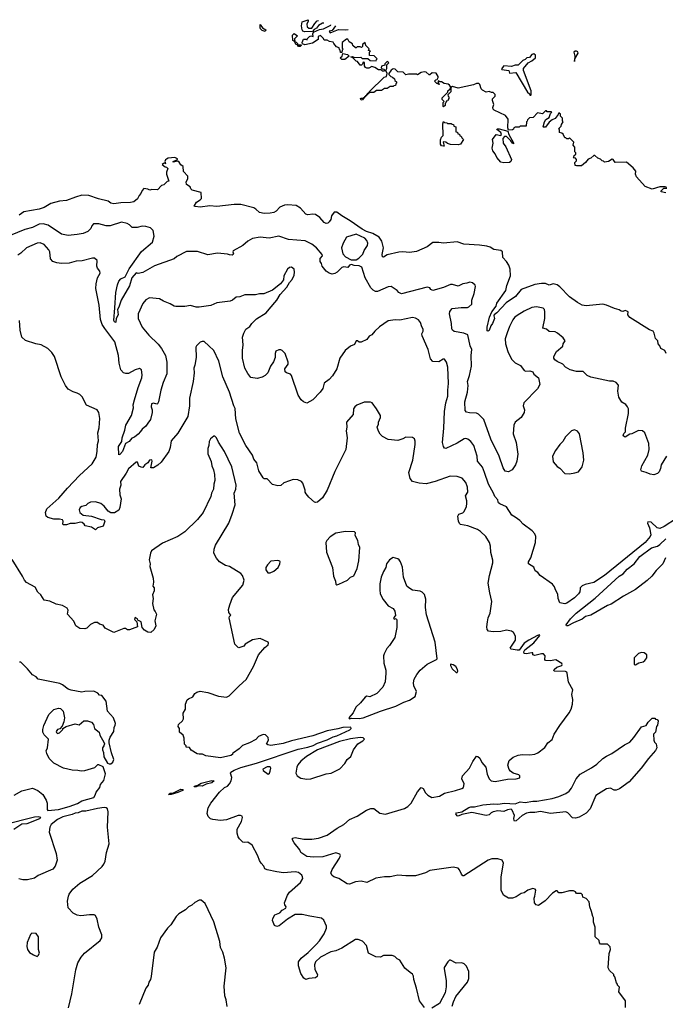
# Model space of a CAD drawing. Extents: x 1678759 to 1859541, y 384609 to 522867.
# Tile 465 of 466: x 1843494 to 1850152, y 467868 to 478030. Entities that reach past the tile are written whole.
import ezdxf

# ---------------------------------------------------------------- set-up
doc = ezdxf.new("R2010")
doc.units = 0

msp = doc.modelspace()

# ---------------------------------------------------------------- linework, layer by layer
at = {"layer": '0CON20XD'}
for points in [[(1846629, 477995), (1846615, 477994), (1846575, 477970), (1846556, 477944), (1846531, 477929), (1846512, 477908), (1846434, 477904), (1846413, 477913), (1846407, 477927), (1846400, 477965), (1846405, 478008), (1846470, 478030), (1846470, 478015), (1846456, 477985), (1846459, 477955), (1846475, 477943), (1846508, 477942), (1846538, 477992), (1846563, 478017), (1846575, 478022)], [(1846025, 477908), (1845995, 477918), (1845978, 477935), (1845972, 477945), (1845975, 477980), (1845997, 477947), (1846032, 477925), (1846025, 477908)], [(1847922, 477268), (1847910, 477255), (1847912, 477242), (1847920, 477235), (1847920, 477215), (1847912, 477208), (1847908, 477192), (1847892, 477188), (1847888, 477172), (1847880, 477165), (1847880, 477145), (1847865, 477130), (1847860, 477135), (1847860, 477175), (1847870, 477185), (1847850, 477205), (1847850, 477225), (1847908, 477282), (1847910, 477295), (1847928, 477312), (1847940, 477335), (1847927, 477355), (1847913, 477363), (1847872, 477372), (1847845, 477390), (1847825, 477390), (1847815, 477400), (1847810, 477395), (1847810, 477370), (1847818, 477368), (1847818, 477362), (1847812, 477362), (1847810, 477370), (1847795, 477370), (1847772, 477395), (1847785, 477410), (1847798, 477412), (1847808, 477435), (1847808, 477445), (1847788, 477478), (1847748, 477482), (1847725, 477460), (1847715, 477460), (1847685, 477490), (1847665, 477492), (1847635, 477484), (1847595, 477460), (1847585, 477468), (1847505, 477468), (1847475, 477460), (1847447, 477487), (1847395, 477492), (1847365, 477520), (1847345, 477522), (1847325, 477510), (1847300, 477475), (1847300, 477465), (1847322, 477442), (1847338, 477438), (1847358, 477418), (1847362, 477402), (1847378, 477388), (1847380, 477375), (1847372, 477368), (1847368, 477352), (1847352, 477348), (1847345, 477340), (1847315, 477340), (1847285, 477320), (1847255, 477320), (1847225, 477300), (1847175, 477300), (1847145, 477280), (1847100, 477280), (1847098, 477272), (1847090, 477270), (1847088, 477262), (1847080, 477260), (1847078, 477252), (1847070, 477250), (1847068, 477242), (1847060, 477240), (1847058, 477232), (1847050, 477230), (1847028, 477202), (1847015, 477200), (1847010, 477215), (1847015, 477220), (1847040, 477220), (1847042, 477228), (1847050, 477230), (1847052, 477238), (1847060, 477240), (1847062, 477248), (1847070, 477250), (1847072, 477258), (1847080, 477260), (1847082, 477268), (1847090, 477270), (1847092, 477278), (1847100, 477280), (1847102, 477288), (1847252, 477438), (1847278, 477442), (1847282, 477475), (1847270, 477505), (1847280, 477525), (1847280, 477565), (1847300, 477585), (1847285, 477598), (1847260, 477575), (1847258, 477562), (1847225, 477550), (1847223, 477533), (1847232, 477522), (1847248, 477518), (1847258, 477508), (1847255, 477500), (1847235, 477500), (1847222, 477512), (1847194, 477514), (1847155, 477538), (1847125, 477547), (1847095, 477530), (1847075, 477528), (1847060, 477535), (1847050, 477555), (1847048, 477588), (1847035, 477590), (1847028, 477572), (1847018, 477562), (1847005, 477560), (1846978, 477598), (1846962, 477602), (1846928, 477638), (1846910, 477645), (1846925, 477650), (1846945, 477640), (1847012, 477642), (1847025, 477630), (1847085, 477630), (1847108, 477608), (1847170, 477605), (1847172, 477618), (1847180, 477625), (1847148, 477658), (1847102, 477662), (1847100, 477695), (1847110, 477705), (1847092, 477712), (1847098, 477728), (1847062, 477762), (1847056, 477796), (1847030, 477775), (1847030, 477755), (1847018, 477742), (1847005, 477750), (1846975, 477750), (1846965, 477740), (1846955, 477740), (1846930, 477765), (1846925, 477780), (1846891, 477801), (1846878, 477828), (1846865, 477830), (1846820, 477795), (1846820, 477735), (1846830, 477725), (1846820, 477715), (1846815, 477690), (1846802, 477692), (1846800, 477715), (1846792, 477722), (1846788, 477738), (1846761, 477751), (1846732, 477785), (1846728, 477798), (1846690, 477805), (1846665, 477820), (1846635, 477820), (1846628, 477835), (1846595, 477867), (1846573, 477855), (1846570, 477825), (1846512, 477788), (1846435, 477770), (1846410, 477780), (1846408, 477795), (1846422, 477828), (1846445, 477830), (1846457, 477823), (1846460, 477835), (1846482, 477858), (1846495, 477862), (1846520, 477855), (1846518, 477885), (1846525, 477900), (1846585, 477928), (1846625, 477934), (1846703, 477975), (1846703, 477977)], [(1846749, 477968), (1846749, 477965), (1846715, 477920), (1846685, 477910), (1846695, 477894), (1846782, 477928), (1846855, 477926), (1846882, 477930)], [(1846385, 477753), (1846370, 477755), (1846360, 477770), (1846340, 477775), (1846330, 477800), (1846312, 477815), (1846308, 477872), (1846323, 477887), (1846360, 477865), (1846328, 477832), (1846330, 477800), (1846345, 477798), (1846358, 477785), (1846360, 477770), (1846395, 477770), (1846398, 477765), (1846385, 477753)], [(1846845, 477620), (1846815, 477620), (1846800, 477635), (1846818, 477652), (1846825, 477680), (1846875, 477670), (1846890, 477655), (1846845, 477620)], [(1848765, 477250), (1848770, 477255), (1848767, 477295), (1848691, 477505), (1848689, 477525), (1848738, 477585), (1848776, 477605), (1848812, 477638), (1848814, 477665), (1848795, 477677), (1848775, 477670), (1848751, 477639), (1848725, 477636), (1848705, 477618), (1848682, 477608), (1848635, 477560), (1848605, 477562), (1848565, 477546), (1848486, 477554), (1848464, 477524), (1848467, 477517), (1848537, 477507), (1848545, 477478), (1848610, 477485), (1848732, 477282), (1848750, 477265), (1848755, 477250), (1848765, 477250)], [(1849215, 477600), (1849220, 477625), (1849252, 477685), (1849248, 477698), (1849236, 477706), (1849222, 477705), (1849210, 477695), (1849218, 477655), (1849215, 477600)], [(1850168, 476298), (1850150, 476305), (1850095, 476306), (1850015, 476280), (1849945, 476307), (1849855, 476409), (1849846, 476435), (1849848, 476468), (1849820, 476500), (1849750, 476560), (1849636, 476556), (1849615, 476588), (1849605, 476592), (1849565, 476567), (1849525, 476560), (1849515, 476570), (1849502, 476572), (1849485, 476590), (1849455, 476600), (1849425, 476630), (1849415, 476630), (1849385, 476600), (1849355, 476590), (1849330, 476555), (1849287, 476523), (1849235, 476520), (1849222, 476525), (1849220, 476555), (1849237, 476573), (1849237, 476587), (1849225, 476600), (1849200, 476605), (1849208, 476612), (1849212, 476628), (1849228, 476642), (1849230, 476655), (1849220, 476665), (1849220, 476715), (1849200, 476735), (1849210, 476765), (1849165, 476810), (1849155, 476800), (1849135, 476800), (1849125, 476810), (1849115, 476810), (1849098, 476848), (1849085, 476860), (1849060, 476865), (1849060, 476895), (1849050, 476905), (1849078, 476932), (1849082, 476948), (1849100, 476975), (1849090, 476985), (1849090, 477015), (1849070, 477035), (1849070, 477055), (1849055, 477070), (1849048, 477052), (1849015, 477010), (1848985, 476998), (1848955, 476972), (1848915, 476922), (1848895, 476920), (1848892, 476925), (1848907, 476975), (1848921, 476999), (1848955, 477020), (1848968, 477062), (1848980, 477075), (1848975, 477080), (1848935, 477080), (1848928, 477088), (1848915, 477090), (1848885, 477060), (1848835, 477070), (1848788, 477022), (1848752, 477018), (1848732, 476998), (1848728, 476982), (1848720, 476975), (1848718, 476932), (1848655, 476930), (1848645, 476920), (1848605, 476920), (1848590, 476915), (1848585, 476900), (1848575, 476892), (1848535, 476890), (1848528, 476915), (1848530, 477005), (1848505, 477040), (1848388, 477095), (1848377, 477105), (1848372, 477125), (1848382, 477155), (1848368, 477195), (1848368, 477212), (1848398, 477242), (1848397, 477257), (1848377, 477277), (1848358, 477278), (1848335, 477290), (1848305, 477282), (1848265, 477304), (1848254, 477315), (1848240, 477360), (1848229, 477370), (1848205, 477373), (1848175, 477356), (1848015, 477323), (1847958, 477342), (1847940, 477330), (1847940, 477285), (1847922, 477268)], [(1847865, 476723), (1847845, 476727), (1847832, 476745), (1847835, 476790), (1847845, 476817), (1847860, 476835), (1847858, 476955), (1847865, 476980), (1847875, 476970), (1847897, 476967), (1847905, 476960), (1847945, 476960), (1847952, 476952), (1847968, 476948), (1847972, 476932), (1847990, 476925), (1847992, 476872), (1848008, 476868), (1848012, 476852), (1848028, 476848), (1848032, 476832), (1848048, 476828), (1848052, 476812), (1848070, 476795), (1848038, 476745), (1848015, 476740), (1847935, 476743), (1847905, 476753), (1847887, 476767), (1847865, 476770), (1847860, 476765), (1847870, 476725), (1847865, 476723)], [(1848485, 476551), (1848455, 476559), (1848415, 476609), (1848397, 476647), (1848372, 476675), (1848366, 476705), (1848376, 476755), (1848370, 476795), (1848408, 476845), (1848455, 476834), (1848464, 476845), (1848457, 476867), (1848414, 476895), (1848418, 476905), (1848440, 476905), (1848528, 476878), (1848537, 476845), (1848585, 476760), (1848585, 476750), (1848575, 476754), (1848560, 476780), (1848515, 476824), (1848494, 476826), (1848476, 476804), (1848478, 476755), (1848508, 476718), (1848565, 476588), (1848559, 476565), (1848545, 476555), (1848485, 476551)], [(1850159, 474585), (1850146, 474615), (1850106, 474636), (1850094, 474665), (1850078, 474685), (1850074, 474715), (1850051, 474741), (1850037, 474795), (1850026, 474815), (1849990, 474830), (1849785, 474956), (1849767, 474985), (1849768, 475015), (1849755, 475023), (1849737, 475027), (1849715, 475020), (1849695, 475022), (1849675, 475035), (1849628, 475048), (1849545, 475085), (1849506, 475094), (1849335, 475077), (1849295, 475082), (1849245, 475110), (1849165, 475171), (1849065, 475272), (1849035, 475292), (1848995, 475304), (1848955, 475290), (1848915, 475306), (1848875, 475306), (1848805, 475296), (1848665, 475245), (1848608, 475172), (1848512, 475108), (1848415, 475004), (1848388, 474985), (1848383, 474975), (1848389, 474945), (1848369, 474895), (1848351, 474870), (1848335, 474822), (1848325, 474816), (1848315, 474820), (1848313, 474855), (1848339, 474961), (1848364, 475015), (1848406, 475075), (1848414, 475106), (1848506, 475235), (1848517, 475285), (1848556, 475386), (1848551, 475455), (1848539, 475495), (1848514, 475535), (1848477, 475575), (1848473, 475635), (1848455, 475648), (1848385, 475657), (1848345, 475681), (1848311, 475691), (1848235, 475703), (1848075, 475712), (1848005, 475736), (1847865, 475724), (1847815, 475732), (1847755, 475732), (1847696, 475684), (1847585, 475639), (1847515, 475626), (1847445, 475633), (1847405, 475629), (1847285, 475602), (1847245, 475579), (1847234, 475584), (1847233, 475605), (1847247, 475675), (1847227, 475745), (1847202, 475785), (1847135, 475825), (1847069, 475845), (1847027, 475867), (1846901, 475955), (1846815, 476004), (1846765, 476043), (1846737, 476043), (1846710, 476005), (1846702, 475968), (1846686, 475945), (1846670, 475930), (1846655, 475927), (1846635, 475937), (1846588, 475988), (1846545, 476020), (1846516, 476024), (1846465, 476016), (1846445, 476022), (1846391, 476085), (1846345, 476111), (1846260, 476120), (1846225, 476117), (1846175, 476096), (1846137, 476055), (1846115, 476041), (1846075, 476032), (1846015, 476030), (1845965, 476040), (1845929, 476075), (1845907, 476087), (1845775, 476121), (1845705, 476124), (1845525, 476102), (1845455, 476109), (1845355, 476094), (1845302, 476102), (1845292, 476105), (1845318, 476145), (1845355, 476170), (1845368, 476185), (1845366, 476246), (1845272, 476272), (1845258, 476285), (1845250, 476305), (1845215, 476330), (1845212, 476355), (1845228, 476388), (1845228, 476415), (1845183, 476463), (1845178, 476515), (1845155, 476533), (1845139, 476559), (1845125, 476569), (1845075, 476560), (1845075, 476568), (1845122, 476588), (1845122, 476595), (1845094, 476606), (1845025, 476600), (1845008, 476592), (1844997, 476583), (1844990, 476565), (1844998, 476542), (1844988, 476548), (1844975, 476547), (1844962, 476535), (1844995, 476510), (1845008, 476508), (1845020, 476495), (1845008, 476455), (1845008, 476435), (1845030, 476365), (1845015, 476360), (1844980, 476325), (1844955, 476320), (1844915, 476274), (1844855, 476278), (1844835, 476272), (1844815, 476282), (1844775, 476287), (1844755, 476268), (1844744, 476236), (1844724, 476216), (1844709, 476181), (1844670, 476150), (1844637, 476143), (1844535, 476140), (1844465, 476130), (1844435, 476138), (1844405, 476158), (1844305, 476180), (1844205, 476215), (1844135, 476219), (1844068, 476198)], [(1844068, 476198), (1843975, 476163), (1843905, 476158), (1843816, 476134), (1843745, 476092), (1843695, 476075), (1843536, 476046), (1843488, 476012)], [(1850157, 476243), (1850110, 476255), (1850110, 476265), (1850135, 476290), (1850168, 476292)], [(1850164, 473526), (1850108, 473435), (1850103, 473397), (1850090, 473365), (1850070, 473345), (1850035, 473333), (1849995, 473338), (1849956, 473356), (1849905, 473370), (1849900, 473385), (1849910, 473425), (1849971, 473535), (1849986, 473594), (1849982, 473655), (1849940, 473765), (1849915, 473787), (1849875, 473791), (1849805, 473757), (1849787, 473753), (1849737, 473723), (1849718, 473735), (1849725, 473760), (1849742, 473775), (1849741, 473815), (1849773, 473967), (1849772, 474015), (1849762, 474035), (1849745, 474060), (1849705, 474082), (1849673, 474135), (1849662, 474195), (1849668, 474258), (1849645, 474287), (1849615, 474299), (1849575, 474300), (1849385, 474340), (1849345, 474358), (1849305, 474400), (1849235, 474400), (1849170, 474415), (1849124, 474444), (1849096, 474476), (1849035, 474502), (1849011, 474521), (1849002, 474535), (1849002, 474555), (1849028, 474605), (1849095, 474660), (1849100, 474685), (1849120, 474715), (1849098, 474748), (1849040, 474795), (1849015, 474808), (1848955, 474812), (1848927, 474837), (1848890, 474845), (1848911, 474945), (1848910, 475015), (1848905, 475038), (1848893, 475053), (1848825, 475068), (1848775, 475058), (1848697, 475023), (1848625, 474976), (1848598, 474955), (1848579, 474931), (1848545, 474865), (1848522, 474799), (1848501, 474735), (1848502, 474685), (1848528, 474605), (1848566, 474525), (1848605, 474487), (1848660, 474460), (1848695, 474409), (1848714, 474404), (1848756, 474406), (1848784, 474394), (1848795, 474372), (1848844, 474334), (1848858, 474265), (1848835, 474221), (1848694, 474075), (1848686, 474045), (1848699, 474005), (1848697, 473975), (1848664, 473926), (1848605, 473875), (1848588, 473845), (1848582, 473755), (1848614, 473665), (1848631, 473545), (1848622, 473475), (1848606, 473435), (1848571, 473385), (1848535, 473362), (1848500, 473370), (1848478, 473405), (1848438, 473525), (1848352, 473702), (1848279, 473905), (1848225, 473959), (1848205, 473970), (1848134, 473974), (1848101, 473981), (1848088, 473995), (1848086, 474085), (1848112, 474185), (1848117, 474255), (1848112, 474295), (1848133, 474357), (1848152, 474455), (1848150, 474565), (1848156, 474626), (1848139, 474665), (1848115, 474776), (1848075, 474794), (1847975, 474811), (1847956, 474826), (1847950, 474840), (1847947, 474895), (1847926, 474995), (1847930, 475020), (1847955, 475050), (1848045, 475060), (1848111, 475059), (1848127, 475065), (1848157, 475095), (1848157, 475135), (1848180, 475205), (1848193, 475275), (1848191, 475291), (1848165, 475314), (1848135, 475321), (1848105, 475309), (1848065, 475303), (1848015, 475280), (1847956, 475296), (1847935, 475296), (1847863, 475267), (1847755, 475236), (1847734, 475244), (1847723, 475263), (1847695, 475270), (1847432, 475202), (1847405, 475213), (1847388, 475235), (1847325, 475277), (1847295, 475274), (1847185, 475224), (1847163, 475223), (1847138, 475238), (1847114, 475264), (1847057, 475367), (1847023, 475475), (1846995, 475490), (1846944, 475494), (1846915, 475502), (1846894, 475496), (1846876, 475474), (1846835, 475480), (1846815, 475473), (1846767, 475423), (1846745, 475410), (1846716, 475404), (1846685, 475413), (1846654, 475435), (1846614, 475485), (1846607, 475515), (1846591, 475535), (1846592, 475565), (1846616, 475594), (1846614, 475605), (1846555, 475674), (1846505, 475712), (1846437, 475747), (1846265, 475762), (1846165, 475796), (1846065, 475776), (1845975, 475786), (1845895, 475771), (1845846, 475744), (1845795, 475698), (1845696, 475644), (1845690, 475635), (1845699, 475615), (1845694, 475605), (1845685, 475600), (1845657, 475603), (1845635, 475611), (1845535, 475621), (1845435, 475603), (1845326, 475636), (1845215, 475636), (1845115, 475585), (1845085, 475562), (1844885, 475490), (1844765, 475421), (1844715, 475412), (1844693, 475417), (1844649, 475365), (1844625, 475284), (1844541, 475135), (1844517, 475063), (1844501, 475039), (1844510, 474985), (1844489, 474945), (1844485, 474908), (1844473, 474905), (1844464, 474925), (1844474, 475055), (1844486, 475215), (1844502, 475295), (1844517, 475333), (1844535, 475356), (1844580, 475375), (1844623, 475457), (1844751, 475639), (1844864, 475735), (1844881, 475795), (1844870, 475855), (1844841, 475881), (1844796, 475894), (1844755, 475898), (1844705, 475884), (1844655, 475886), (1844625, 475914), (1844603, 475925), (1844545, 475939), (1844425, 475903), (1844385, 475902), (1844308, 475922), (1844255, 475922), (1844236, 475904), (1844226, 475874), (1844197, 475843), (1844148, 475822), (1844086, 475814), (1843995, 475803), (1843926, 475816), (1843788, 475908), (1843735, 475924), (1843695, 475918), (1843626, 475885), (1843546, 475865), (1843395, 475801)], [(1846912, 475552), (1846965, 475553), (1846991, 475569), (1847031, 475609), (1847045, 475649), (1847081, 475699), (1847085, 475725), (1847075, 475752), (1847054, 475775), (1846965, 475815), (1846865, 475784), (1846828, 475725), (1846814, 475675), (1846826, 475615), (1846852, 475582), (1846912, 475552)], [(1844521, 474485), (1844514, 474565), (1844474, 474705), (1844372, 474842), (1844345, 474885), (1844328, 474935), (1844314, 475085), (1844280, 475255), (1844283, 475305), (1844297, 475365), (1844324, 475415), (1844320, 475435), (1844297, 475465), (1844290, 475485), (1844292, 475545), (1844265, 475568), (1844245, 475568), (1844138, 475542), (1844075, 475538), (1844003, 475517), (1843925, 475512), (1843875, 475519), (1843834, 475534), (1843811, 475561), (1843804, 475635), (1843795, 475656), (1843745, 475709), (1843703, 475727), (1843675, 475723), (1843565, 475675), (1843505, 475620), (1843475, 475601)], [(1850268, 472882), (1850141, 472799), (1850095, 472779), (1850067, 472787), (1850006, 472845), (1849971, 472849), (1849969, 472835), (1849990, 472785), (1850004, 472715), (1849994, 472695), (1849943, 472635), (1849525, 472295), (1849415, 472220), (1849325, 472200), (1849295, 472188), (1849274, 472166), (1849273, 472157), (1849269, 472125), (1849258, 472105), (1849215, 472062), (1849135, 472007), (1849115, 472000), (1849065, 472010), (1849047, 472057), (1849045, 472100), (1849018, 472145), (1849008, 472178), (1848988, 472205), (1848862, 472295), (1848838, 472325), (1848811, 472341), (1848795, 472378), (1848740, 472415), (1848740, 472435), (1848764, 472476), (1848814, 472635), (1848818, 472695), (1848806, 472725), (1848779, 472755), (1848686, 472825), (1848652, 472862), (1848605, 472897), (1848568, 472915), (1848513, 473003), (1848445, 473034), (1848433, 473045), (1848427, 473055), (1848426, 473076), (1848395, 473109), (1848381, 473145), (1848329, 473235), (1848288, 473355), (1848265, 473411), (1848216, 473475), (1848212, 473525), (1848178, 473635), (1848145, 473676), (1848115, 473700), (1848095, 473707), (1848077, 473703), (1848005, 473661), (1847888, 473605), (1847875, 473608), (1847865, 473626), (1847853, 473665), (1847867, 473815), (1847873, 473985), (1847887, 474075), (1847908, 474145), (1847908, 474205), (1847917, 474275), (1847909, 474445), (1847896, 474495), (1847876, 474526), (1847860, 474525), (1847815, 474500), (1847755, 474503), (1847730, 474530), (1847717, 474585), (1847706, 474625), (1847644, 474766), (1847642, 474788), (1847656, 474815), (1847656, 474835), (1847640, 474860), (1847626, 474905), (1847605, 474931), (1847575, 474950), (1847546, 474956), (1847415, 474929), (1847365, 474934), (1847295, 474921), (1847205, 474860), (1847155, 474814), (1847125, 474776), (1847098, 474762), (1847075, 474730), (1847015, 474702), (1846995, 474702), (1846978, 474715), (1846965, 474714), (1846945, 474678), (1846905, 474660), (1846850, 474615), (1846796, 474535), (1846764, 474426), (1846720, 474355), (1846685, 474317), (1846635, 474278), (1846620, 474225), (1846592, 474185), (1846515, 474108), (1846485, 474088), (1846455, 474072), (1846420, 474085), (1846397, 474107), (1846364, 474154), (1846295, 474358), (1846285, 474370), (1846244, 474384), (1846232, 474395), (1846229, 474425), (1846261, 474475), (1846264, 474495), (1846230, 474585), (1846200, 474615), (1846185, 474622), (1846165, 474622), (1846135, 474610), (1846128, 474585), (1846128, 474545), (1846112, 474498), (1846080, 474455), (1846054, 474386), (1846025, 474358), (1845995, 474342), (1845944, 474326), (1845877, 474337), (1845845, 474378), (1845815, 474432), (1845792, 474535), (1845790, 474615), (1845798, 474675), (1845791, 474755), (1845804, 474796), (1845827, 474835), (1845866, 474864), (1845887, 474895), (1845936, 474944), (1846036, 475004), (1846065, 475042), (1846144, 475135), (1846181, 475195), (1846249, 475271), (1846275, 475318), (1846305, 475348), (1846324, 475395), (1846328, 475425), (1846323, 475455), (1846295, 475477), (1846275, 475473), (1846254, 475456), (1846219, 475385), (1846213, 475345), (1846182, 475305), (1846101, 475239), (1846010, 475200), (1845965, 475200), (1845925, 475189), (1845815, 475191), (1845765, 475170), (1845725, 475167), (1845688, 475135), (1845665, 475126), (1845525, 475108), (1845465, 475081), (1845346, 475064), (1845315, 475064), (1845255, 475079), (1845195, 475069), (1845105, 475070), (1845085, 475074), (1845045, 475098), (1844975, 475124), (1844935, 475148), (1844831, 475159), (1844795, 475139), (1844765, 475101), (1844716, 474995), (1844716, 474945), (1844756, 474855), (1844824, 474774), (1844921, 474681), (1844955, 474635), (1844997, 474565), (1845012, 474495), (1845011, 474375), (1844972, 474285), (1844948, 474205), (1844926, 474085), (1844916, 474065), (1844908, 474062), (1844875, 474073), (1844854, 474065), (1844849, 474035), (1844859, 474005), (1844859, 473975), (1844842, 473905), (1844816, 473866), (1844795, 473835), (1844756, 473805), (1844741, 473779), (1844715, 473751), (1844678, 473722), (1844650, 473710), (1844624, 473675), (1844586, 473655), (1844554, 473575), (1844525, 473541), (1844515, 473540), (1844511, 473625), (1844548, 473675), (1844549, 473715), (1844577, 473795), (1844587, 473845), (1844648, 473945), (1844666, 474025), (1844665, 474055), (1844676, 474105), (1844715, 474234), (1844753, 474335), (1844758, 474365), (1844751, 474415), (1844729, 474429), (1844685, 474416), (1844615, 474378), (1844587, 474377), (1844565, 474384), (1844538, 474415), (1844521, 474485)], [(1844137, 474137), (1844115, 474160), (1844087, 474177), (1844045, 474188), (1843995, 474217), (1843965, 474253), (1843922, 474345), (1843854, 474555), (1843826, 474596), (1843782, 474635), (1843715, 474673), (1843660, 474685), (1843555, 474720), (1843514, 474754), (1843497, 474827), (1843490, 474925)], [(1849742, 467835), (1849740, 467905), (1849672, 467995), (1849680, 468045), (1849660, 468065), (1849660, 468075), (1849648, 468088), (1849632, 468152), (1849620, 468165), (1849620, 468175), (1849576, 468216), (1849563, 468245), (1849573, 468393), (1849588, 468435), (1849582, 468462), (1849557, 468487), (1849485, 468490), (1849473, 468503), (1849468, 468528), (1849430, 468565), (1849430, 468665), (1849412, 468715), (1849412, 468762), (1849403, 468773), (1849392, 468825), (1849372, 468875), (1849366, 468926), (1849335, 468960), (1849300, 468975), (1849297, 468997), (1849285, 469010), (1849235, 469010), (1849225, 469030), (1849205, 469038), (1849165, 469038), (1849085, 469018), (1849055, 469020), (1849035, 469040), (1849025, 469040), (1848987, 469015), (1848914, 468935), (1848845, 468888), (1848820, 468895), (1848803, 468915), (1848799, 468965), (1848806, 468984), (1848818, 469045), (1848810, 469055), (1848785, 469063), (1848735, 469047), (1848695, 469017), (1848665, 469010), (1848614, 468976), (1848576, 468964), (1848535, 468963), (1848484, 468994), (1848460, 469045), (1848458, 469185), (1848483, 469325), (1848468, 469355), (1848425, 469369), (1848362, 469368), (1848325, 469356), (1848075, 469194), (1848064, 469194), (1848050, 469210), (1848031, 469255), (1848015, 469273), (1847965, 469284), (1847725, 469248), (1847678, 469225), (1847575, 469194), (1847475, 469194), (1847395, 469202), (1847364, 469194), (1847315, 469182), (1847255, 469182), (1847165, 469169), (1847075, 469126), (1847015, 469140), (1846955, 469132), (1846895, 469108), (1846871, 469111), (1846786, 469165), (1846734, 469184), (1846715, 469199), (1846702, 469222), (1846715, 469259), (1846792, 469375), (1846803, 469405), (1846796, 469416), (1846755, 469431), (1846619, 469391), (1846525, 469386), (1846454, 469394), (1846393, 469435), (1846382, 469462), (1846324, 469535), (1846308, 469565), (1846306, 469584), (1846335, 469590), (1846425, 469572), (1846505, 469571), (1846575, 469583), (1846665, 469615), (1846767, 469685), (1846838, 469725), (1846895, 469777), (1846975, 469811), (1847070, 469870), (1847115, 469888), (1847145, 469888), (1847209, 469839), (1847265, 469829), (1847462, 469888), (1847495, 469908), (1847531, 469945), (1847595, 470060), (1847635, 470107), (1847653, 470095), (1847680, 470050), (1847704, 470025), (1847745, 470002), (1847822, 470015), (1847874, 470046), (1847987, 470073), (1848055, 470094), (1848069, 470105), (1848077, 470145), (1848053, 470195), (1848060, 470225), (1848133, 470305), (1848166, 470374), (1848205, 470428), (1848220, 470425), (1848239, 470409), (1848258, 470365), (1848300, 470315), (1848314, 470244), (1848334, 470195), (1848355, 470174), (1848398, 470168), (1848525, 470190), (1848615, 470194), (1848650, 470205), (1848650, 470225), (1848640, 470235), (1848584, 470254), (1848554, 470274), (1848541, 470291), (1848528, 470335), (1848541, 470385), (1848582, 470418), (1848635, 470439), (1848675, 470446), (1848755, 470443), (1848805, 470450), (1848838, 470465), (1848910, 470520), (1848940, 470565), (1848985, 470600), (1849006, 470655), (1849063, 470747), (1849162, 470875), (1849182, 470915), (1849196, 470964), (1849198, 471015), (1849189, 471065), (1849198, 471115), (1849154, 471194), (1849141, 471285), (1849136, 471296), (1849122, 471302), (1849007, 471307), (1849002, 471315), (1849007, 471325), (1849032, 471348), (1849084, 471365), (1849089, 471375), (1849084, 471384), (1849024, 471424), (1848965, 471414), (1848915, 471415), (1848910, 471425), (1848914, 471465), (1848896, 471485), (1848875, 471485), (1848805, 471467), (1848786, 471475), (1848784, 471494), (1848777, 471497), (1848716, 471486), (1848695, 471490), (1848692, 471505), (1848702, 471525), (1848795, 471598), (1848858, 471675), (1848855, 471680), (1848835, 471676), (1848745, 471625), (1848695, 471595), (1848645, 471524), (1848625, 471522), (1848562, 471535), (1848553, 471545), (1848608, 471625), (1848606, 471666), (1848586, 471706), (1848565, 471718), (1848515, 471730), (1848455, 471717), (1848375, 471711), (1848330, 471720), (1848316, 471736), (1848312, 471765), (1848319, 471815), (1848326, 471855), (1848344, 471905), (1848363, 472025), (1848341, 472115), (1848326, 472215), (1848337, 472293), (1848372, 472425), (1848372, 472452), (1848352, 472532), (1848350, 472595), (1848340, 472635), (1848300, 472695), (1848245, 472748), (1848215, 472768), (1848115, 472806), (1848040, 472820), (1848029, 472829), (1848020, 472855), (1848013, 472907), (1848024, 472926), (1848065, 472940), (1848079, 472955), (1848101, 473005), (1848106, 473036), (1848106, 473065), (1848092, 473115), (1848114, 473155), (1848112, 473205), (1848096, 473255), (1848057, 473297), (1848005, 473316), (1847932, 473318), (1847777, 473263), (1847685, 473241), (1847615, 473248), (1847543, 473263), (1847521, 473295), (1847508, 473355), (1847549, 473485), (1847571, 473645), (1847571, 473681), (1847564, 473704), (1847545, 473718), (1847475, 473722), (1847445, 473703), (1847394, 473686), (1847295, 473698), (1847235, 473728), (1847211, 473751), (1847195, 473782), (1847181, 473825), (1847193, 473855), (1847193, 473875), (1847214, 473926), (1847214, 473945), (1847174, 474015), (1847128, 474075), (1847113, 474083), (1847045, 474082), (1846969, 474051), (1846949, 474035), (1846936, 474015), (1846931, 473955), (1846864, 473875), (1846866, 473825), (1846859, 473785), (1846872, 473715), (1846858, 473595), (1846744, 473366), (1846664, 473175), (1846617, 473095), (1846565, 473050), (1846545, 473048), (1846535, 473052), (1846475, 473102), (1846448, 473135), (1846438, 473155), (1846436, 473176), (1846415, 473248), (1846400, 473265), (1846361, 473281), (1846315, 473283), (1846275, 473272), (1846219, 473251), (1846185, 473223), (1846155, 473218), (1846102, 473232), (1846045, 473290), (1846015, 473290), (1846005, 473300), (1845961, 473375), (1845938, 473455), (1845909, 473495), (1845894, 473535), (1845824, 473634), (1845762, 473762), (1845722, 473912), (1845716, 474016), (1845701, 474045), (1845658, 474185), (1845588, 474345), (1845547, 474505), (1845495, 474617), (1845444, 474665), (1845395, 474707), (1845375, 474710), (1845355, 474702), (1845317, 474665), (1845310, 474650), (1845313, 474545), (1845301, 474465), (1845291, 474435), (1845294, 474386), (1845282, 474295), (1845244, 474125), (1845244, 474045), (1845227, 473935), (1845126, 473764), (1845056, 473685), (1845047, 473615), (1845030, 473575), (1844952, 473465), (1844919, 473431), (1844875, 473405), (1844846, 473406), (1844858, 473475), (1844855, 473486), (1844832, 473485), (1844814, 473456), (1844784, 473436), (1844765, 473408), (1844745, 473410), (1844723, 473423), (1844708, 473465), (1844695, 473464), (1844615, 473395), (1844591, 473349), (1844532, 473265), (1844537, 473225), (1844524, 473185), (1844527, 473125), (1844539, 473085), (1844526, 472994), (1844515, 472967), (1844470, 472940), (1844432, 472942), (1844405, 472959), (1844365, 473009), (1844331, 473035), (1844275, 473054), (1844225, 473051), (1844195, 473036), (1844174, 473016), (1844135, 473007), (1844118, 472995), (1844107, 472973), (1844114, 472945), (1844147, 472917), (1844235, 472907), (1844335, 472873), (1844365, 472869), (1844372, 472855), (1844355, 472802), (1844295, 472787), (1844275, 472764), (1844233, 472793), (1844170, 472805), (1844158, 472825), (1844139, 472839), (1844124, 472844), (1844108, 472842), (1844065, 472829), (1844015, 472831), (1843975, 472816), (1843946, 472816), (1843937, 472825), (1843943, 472855), (1843935, 472868), (1843905, 472875), (1843845, 472874), (1843783, 472893), (1843766, 472905), (1843761, 472945), (1843775, 472980), (1843898, 473092), (1843985, 473195), (1844109, 473325), (1844242, 473445), (1844282, 473515), (1844294, 473575), (1844296, 473645), (1844306, 473685), (1844300, 473765), (1844314, 473816), (1844320, 473915), (1844311, 473975), (1844292, 474002), (1844181, 474051), (1844137, 474137)], [(1849165, 473344), (1849218, 473352), (1849258, 473365), (1849293, 473415), (1849310, 473485), (1849305, 473560), (1849266, 473755), (1849245, 473783), (1849215, 473796), (1849183, 473785), (1849124, 473725), (1849094, 473675), (1849064, 473645), (1849020, 473585), (1848989, 473525), (1848996, 473466), (1849035, 473418), (1849065, 473402), (1849115, 473348), (1849165, 473344)], [(1847670, 467835), (1847617, 467905), (1847586, 468035), (1847558, 468125), (1847555, 468160), (1847545, 468178), (1847520, 468195), (1847465, 468242), (1847413, 468323), (1847386, 468336), (1847361, 468361), (1847335, 468370), (1847265, 468371), (1847245, 468370), (1847215, 468356), (1847165, 468358), (1847092, 468395), (1847070, 468475), (1847029, 468519), (1846985, 468537), (1846957, 468537), (1846815, 468448), (1846755, 468420), (1846701, 468409), (1846596, 468354), (1846543, 468305), (1846534, 468276), (1846538, 468228), (1846566, 468175), (1846563, 468155), (1846545, 468140), (1846475, 468134), (1846445, 468124), (1846425, 468139), (1846392, 468185), (1846369, 468265), (1846370, 468305), (1846397, 468343), (1846468, 468402), (1846551, 468485), (1846586, 468524), (1846633, 468595), (1846659, 468655), (1846658, 468675), (1846631, 468735), (1846607, 468757), (1846485, 468776), (1846406, 468796), (1846335, 468796), (1846254, 468746), (1846171, 468679), (1846145, 468670), (1846122, 468682), (1846102, 468732), (1846104, 468755), (1846125, 468793), (1846175, 468812), (1846202, 468838), (1846239, 468861), (1846242, 468875), (1846229, 468895), (1846226, 468914), (1846254, 468995), (1846276, 469025), (1846390, 469125), (1846412, 469165), (1846411, 469185), (1846402, 469202), (1846369, 469229), (1846335, 469236), (1846215, 469226), (1846145, 469234), (1846045, 469257), (1846022, 469265), (1846010, 469295), (1845984, 469324), (1845965, 469352), (1845950, 469400), (1845890, 469510), (1845845, 469541), (1845815, 469537), (1845795, 469541), (1845759, 469575), (1845748, 469595), (1845736, 469635), (1845736, 469675), (1845782, 469755), (1845792, 469795), (1845789, 469809), (1845772, 469818), (1845745, 469818), (1845627, 469773), (1845566, 469764), (1845485, 469774), (1845463, 469783), (1845436, 469806), (1845426, 469836), (1845437, 469895), (1845464, 469945), (1845555, 470059), (1845604, 470106), (1845635, 470118), (1845656, 470144), (1845673, 470175), (1845681, 470209), (1845666, 470255), (1845670, 470265), (1845704, 470285), (1845775, 470313), (1845935, 470357), (1846365, 470500), (1846465, 470522), (1846520, 470540), (1846565, 470564), (1846665, 470596), (1846725, 470629), (1846765, 470640), (1846899, 470701), (1846912, 470715), (1846907, 470727), (1846825, 470726), (1846775, 470710), (1846665, 470690), (1846515, 470640), (1846295, 470588), (1846210, 470560), (1846085, 470539), (1846052, 470545), (1846040, 470555), (1846058, 470595), (1846055, 470620), (1846028, 470648), (1846005, 470653), (1845957, 470633), (1845928, 470602), (1845865, 470568), (1845790, 470540), (1845758, 470505), (1845698, 470465), (1845688, 470455), (1845688, 470445), (1845672, 470435), (1845565, 470412), (1845414, 470434), (1845379, 470449), (1845345, 470448), (1845323, 470453), (1845262, 470492), (1845245, 470520), (1845212, 470522), (1845210, 470535), (1845193, 470553), (1845188, 470615), (1845178, 470645), (1845142, 470675), (1845140, 470715), (1845128, 470735), (1845132, 470755), (1845172, 470795), (1845182, 470815), (1845178, 470872), (1845202, 470915), (1845203, 470965), (1845221, 471009), (1845235, 471022), (1845279, 471041), (1845300, 471075), (1845319, 471091), (1845355, 471100), (1845435, 471087), (1845545, 471048), (1845625, 471038), (1845655, 471052), (1845757, 471155), (1845830, 471220), (1845906, 471355), (1845957, 471475), (1846020, 471550), (1846055, 471577), (1846061, 471595), (1846055, 471607), (1845975, 471642), (1845895, 471628), (1845820, 471585), (1845805, 471563), (1845755, 471548), (1845745, 471550), (1845712, 471585), (1845653, 471855), (1845658, 471872), (1845670, 471885), (1845650, 471910), (1845648, 471942), (1845660, 471990), (1845689, 472065), (1845796, 472194), (1845809, 472245), (1845792, 472295), (1845774, 472314), (1845656, 472386), (1845615, 472396), (1845553, 472435), (1845523, 472473), (1845496, 472525), (1845498, 472565), (1845514, 472605), (1845649, 472835), (1845686, 472925), (1845714, 473024), (1845706, 473145), (1845721, 473185), (1845726, 473225), (1845681, 473415), (1845604, 473575), (1845545, 473668), (1845524, 473714), (1845505, 473731), (1845495, 473731), (1845462, 473705), (1845446, 473675), (1845444, 473635), (1845434, 473604), (1845435, 473550), (1845469, 473469), (1845474, 473425), (1845491, 473385), (1845503, 473335), (1845507, 473275), (1845494, 473235), (1845492, 473185), (1845473, 473145), (1845465, 473108), (1845386, 472944), (1845327, 472873), (1845195, 472743), (1845125, 472697), (1844965, 472626), (1844852, 472548), (1844843, 472525), (1844830, 472455), (1844839, 472415), (1844837, 472385), (1844869, 472265), (1844873, 472225), (1844868, 472185), (1844882, 472165), (1844882, 472135), (1844862, 472095), (1844870, 472055), (1844862, 472005), (1844878, 471938), (1844891, 471921), (1844903, 471895), (1844888, 471825), (1844897, 471775), (1844882, 471735), (1844846, 471704), (1844815, 471710), (1844781, 471731), (1844758, 471758), (1844747, 471815), (1844712, 471832), (1844708, 471845), (1844685, 471860), (1844678, 471838), (1844702, 471815), (1844710, 471765), (1844625, 471732), (1844604, 471734), (1844585, 471748), (1844567, 471747), (1844465, 471707), (1844375, 471750), (1844355, 471780), (1844315, 471793), (1844295, 471810), (1844265, 471808), (1844222, 471788), (1844185, 471750), (1844165, 471742), (1844115, 471748), (1844072, 471775), (1844051, 471821), (1843988, 471895), (1843992, 471935), (1843982, 471955), (1843935, 471983), (1843868, 471998), (1843805, 472029), (1843745, 472040), (1843710, 472095), (1843681, 472121), (1843653, 472173), (1843565, 472221), (1843544, 472244), (1843524, 472285), (1843415, 472460)], [(1846765, 472198), (1846785, 472203), (1846875, 472247), (1846904, 472276), (1846939, 472291), (1846974, 472365), (1846990, 472445), (1847002, 472582), (1846989, 472615), (1846982, 472655), (1846952, 472705), (1846956, 472735), (1846945, 472744), (1846855, 472747), (1846755, 472729), (1846695, 472694), (1846660, 472655), (1846650, 472635), (1846659, 472535), (1846720, 472375), (1846730, 472285), (1846752, 472235), (1846753, 472205), (1846765, 472198)], [(1850154, 472476), (1850127, 472413), (1850058, 472345), (1850012, 472285), (1849965, 472243), (1849845, 472150), (1849719, 472081), (1849595, 471997), (1849557, 471983), (1849385, 471884), (1849330, 471870), (1849295, 471844), (1849205, 471805), (1849145, 471775), (1849132, 471775), (1849131, 471785), (1849173, 471845), (1849234, 471905), (1849429, 472061), (1849676, 472285), (1849718, 472312), (1849760, 472360), (1849832, 472415), (1849889, 472491), (1850011, 472579), (1850072, 472598), (1850096, 472614), (1850157, 472673)], [(1846052, 472322), (1846075, 472322), (1846115, 472338), (1846158, 472375), (1846177, 472413), (1846180, 472435), (1846175, 472440), (1846155, 472448), (1846085, 472440), (1846048, 472405), (1846033, 472375), (1846033, 472353), (1846052, 472322)], [(1846895, 470814), (1846915, 470820), (1846995, 470817), (1847037, 470823), (1847216, 470894), (1847373, 470945), (1847455, 470985), (1847515, 471008), (1847571, 471045), (1847586, 471095), (1847560, 471155), (1847556, 471185), (1847563, 471225), (1847589, 471271), (1847622, 471315), (1847695, 471377), (1847791, 471425), (1847800, 471435), (1847779, 471605), (1847688, 471888), (1847679, 471965), (1847681, 472051), (1847668, 472098), (1847645, 472122), (1847625, 472131), (1847545, 472143), (1847508, 472165), (1847487, 472185), (1847451, 472275), (1847440, 472380), (1847420, 472435), (1847406, 472456), (1847395, 472466), (1847345, 472481), (1847307, 472455), (1847276, 472415), (1847268, 472375), (1847244, 472335), (1847223, 472277), (1847206, 472206), (1847206, 472145), (1847212, 472105), (1847243, 472045), (1847295, 471980), (1847345, 471952), (1847362, 471925), (1847369, 471881), (1847350, 471855), (1847355, 471844), (1847375, 471850), (1847382, 471835), (1847384, 471756), (1847364, 471655), (1847309, 471571), (1847279, 471541), (1847251, 471485), (1847247, 471465), (1847250, 471390), (1847268, 471318), (1847268, 471285), (1847261, 471195), (1847240, 471140), (1847178, 471075), (1847105, 471043), (1847073, 471047), (1847055, 471038), (1847010, 470980), (1846961, 470935), (1846933, 470875), (1846888, 470825), (1846895, 470814)], [(1849845, 471370), (1849879, 471391), (1849925, 471404), (1849942, 471415), (1849963, 471445), (1849962, 471475), (1849935, 471497), (1849905, 471500), (1849875, 471490), (1849830, 471445), (1849830, 471375), (1849845, 471370)], [(1843435, 470026), (1843515, 470071), (1843625, 470099), (1843682, 470075), (1843732, 470035), (1843768, 469975), (1843777, 469945), (1843777, 469877), (1843785, 469868), (1843895, 469879), (1844005, 469910), (1844089, 469941), (1844135, 469967), (1844257, 470003), (1844271, 470025), (1844281, 470059), (1844319, 470105), (1844327, 470135), (1844361, 470179), (1844380, 470245), (1844355, 470320), (1844309, 470339), (1844295, 470338), (1844265, 470310), (1844162, 470278), (1844126, 470274), (1844092, 470282), (1844035, 470284), (1843945, 470304), (1843847, 470355), (1843796, 470405), (1843773, 470455), (1843768, 470485), (1843780, 470515), (1843790, 470605), (1843745, 470648), (1843733, 470675), (1843733, 470705), (1843744, 470746), (1843795, 470859), (1843845, 470910), (1843895, 470924), (1843915, 470920), (1843943, 470895), (1843956, 470825), (1843950, 470785), (1843932, 470738), (1843908, 470712), (1843882, 470705), (1843870, 470685), (1843872, 470672), (1843882, 470662), (1843905, 470670), (1843938, 470705), (1843940, 470715), (1843974, 470736), (1844065, 470761), (1844107, 470753), (1844155, 470792), (1844194, 470794), (1844235, 470781), (1844254, 470755), (1844265, 470716), (1844313, 470675), (1844321, 470645), (1844362, 470572), (1844367, 470555), (1844362, 470535), (1844348, 470515), (1844347, 470495), (1844358, 470468), (1844362, 470422), (1844398, 470358), (1844415, 470350), (1844435, 470350), (1844455, 470368), (1844466, 470395), (1844439, 470465), (1844417, 470565), (1844416, 470595), (1844427, 470625), (1844464, 470685), (1844469, 470725), (1844479, 470749), (1844483, 470765), (1844460, 470825), (1844400, 470895), (1844384, 470995), (1844340, 471055), (1844315, 471060), (1844298, 471078), (1844259, 471099), (1844165, 471098), (1844135, 471090), (1844025, 471110), (1843995, 471120), (1843935, 471166), (1843909, 471179), (1843685, 471223), (1843665, 471247), (1843625, 471270), (1843575, 471332), (1843505, 471398), (1843491, 471399)], [(1848005, 471293), (1848011, 471305), (1848010, 471325), (1847993, 471355), (1847965, 471373), (1847935, 471380), (1847937, 471365), (1847955, 471331), (1847995, 471294), (1848005, 471293)], [(1848598, 469758), (1848592, 469765), (1848589, 469785), (1848597, 469815), (1848573, 469873), (1848563, 469883), (1848525, 469875), (1848485, 469858), (1848426, 469864), (1848375, 469854), (1848355, 469845), (1848334, 469825), (1848306, 469816), (1848155, 469846), (1848054, 469826), (1848015, 469810), (1848005, 469812), (1847990, 469835), (1848000, 469845), (1848055, 469856), (1848125, 469900), (1848145, 469907), (1848185, 469906), (1848270, 469925), (1848385, 469936), (1848425, 469933), (1848495, 469943), (1848605, 469938), (1848655, 469959), (1848705, 469951), (1848785, 469963), (1848827, 469963), (1848985, 469992), (1849055, 470014), (1849126, 470045), (1849161, 470069), (1849183, 470097), (1849231, 470195), (1849275, 470244), (1849392, 470308), (1849446, 470345), (1849506, 470404), (1849545, 470430), (1849602, 470455), (1849731, 470545), (1849785, 470574), (1849828, 470622), (1849905, 470732), (1849953, 470747), (1849975, 470780), (1850015, 470820), (1850045, 470820), (1850052, 470812), (1850068, 470808), (1850078, 470795), (1850072, 470748), (1850060, 470735), (1850050, 470675), (1850030, 470655), (1850033, 470593), (1850040, 470575), (1850059, 470555), (1850066, 470514), (1850052, 470488), (1849979, 470405), (1849904, 470306), (1849779, 470165), (1849678, 470092), (1849645, 470077), (1849625, 470077), (1849588, 470098), (1849545, 470092), (1849435, 470022), (1849378, 469885), (1849335, 469841), (1849265, 469798), (1849225, 469789), (1849195, 469794), (1849148, 469845), (1849125, 469854), (1848967, 469837), (1848865, 469858), (1848805, 469849), (1848755, 469849), (1848719, 469841), (1848674, 469816), (1848615, 469762), (1848598, 469758)], [(1846455, 470190), (1846495, 470194), (1846655, 470246), (1846706, 470254), (1846795, 470298), (1846846, 470354), (1846871, 470395), (1846910, 470425), (1846937, 470495), (1846980, 470555), (1847033, 470587), (1847050, 470605), (1847035, 470618), (1847005, 470623), (1846905, 470608), (1846791, 470579), (1846565, 470494), (1846451, 470425), (1846394, 470376), (1846362, 470338), (1846350, 470315), (1846341, 470255), (1846356, 470226), (1846392, 470202), (1846455, 470190)], [(1846055, 470242), (1846070, 470255), (1846077, 470273), (1846082, 470305), (1846075, 470319), (1846045, 470318), (1846002, 470295), (1846005, 470280), (1846055, 470242)], [(1845293, 470113), (1845295, 470120), (1845330, 470130), (1845365, 470151), (1845475, 470177), (1845500, 470175), (1845475, 470153), (1845415, 470141), (1845375, 470120), (1845337, 470123), (1845315, 470113), (1845293, 470113)], [(1845055, 470034), (1845027, 470035), (1845045, 470047), (1845078, 470052), (1845155, 470087), (1845178, 470085), (1845174, 470075), (1845125, 470054), (1845055, 470034)], [(1843997, 467833), (1844030, 467975), (1844071, 468225), (1844092, 468295), (1844129, 468355), (1844163, 468397), (1844323, 468527), (1844340, 468555), (1844342, 468585), (1844309, 468665), (1844291, 468745), (1844274, 468784), (1844261, 468791), (1844215, 468792), (1844125, 468780), (1844085, 468788), (1844045, 468808), (1843994, 468865), (1843986, 468934), (1843996, 468985), (1844004, 469006), (1844043, 469057), (1844115, 469118), (1844245, 469198), (1844345, 469289), (1844362, 469315), (1844374, 469346), (1844389, 469435), (1844416, 469525), (1844398, 469695), (1844407, 469855), (1844399, 469885), (1844385, 469896), (1844365, 469899), (1844295, 469890), (1844175, 469862), (1844135, 469861), (1844095, 469843), (1844065, 469841), (1844035, 469826), (1843938, 469802), (1843885, 469775), (1843819, 469725), (1843804, 469695), (1843799, 469645), (1843868, 469425), (1843880, 469355), (1843861, 469295), (1843835, 469261), (1843685, 469196), (1843645, 469169), (1843575, 469151), (1843525, 469151), (1843485, 469162)], [(1843433, 469675), (1843515, 469730), (1843569, 469735), (1843700, 469785), (1843710, 469795), (1843685, 469803), (1843645, 469798), (1843335, 469720)], [(1845632, 467845), (1845622, 467915), (1845608, 467955), (1845602, 468055), (1845622, 468245), (1845606, 468345), (1845587, 468407), (1845563, 468455), (1845556, 468515), (1845495, 468718), (1845405, 468908), (1845365, 468942), (1845345, 468942), (1845300, 468920), (1845269, 468891), (1845236, 468874), (1845205, 468843), (1845135, 468803), (1845108, 468775), (1845051, 468689), (1845018, 468655), (1844946, 468555), (1844912, 468458), (1844880, 468405), (1844850, 468155), (1844841, 468125), (1844824, 468095), (1844820, 468065), (1844794, 468035), (1844727, 467865)], [(1843675, 468362), (1843685, 468370), (1843697, 468395), (1843687, 468435), (1843687, 468565), (1843665, 468598), (1843618, 468602), (1843605, 468590), (1843570, 468505), (1843568, 468465), (1843574, 468435), (1843595, 468402), (1843637, 468377), (1843675, 468362)], [(1847952, 467848), (1847966, 467895), (1847991, 467949), (1848111, 468095), (1848127, 468135), (1848127, 468205), (1848101, 468261), (1848076, 468286), (1848055, 468297), (1847995, 468293), (1847935, 468322), (1847925, 468322), (1847908, 468305), (1847872, 468248), (1847870, 468235), (1847893, 468115), (1847892, 468048), (1847881, 467985), (1847823, 467875), (1847745, 467829)]]:
    msp.add_lwpolyline(points, dxfattribs=at)

doc.saveas('drawing.dxf')
